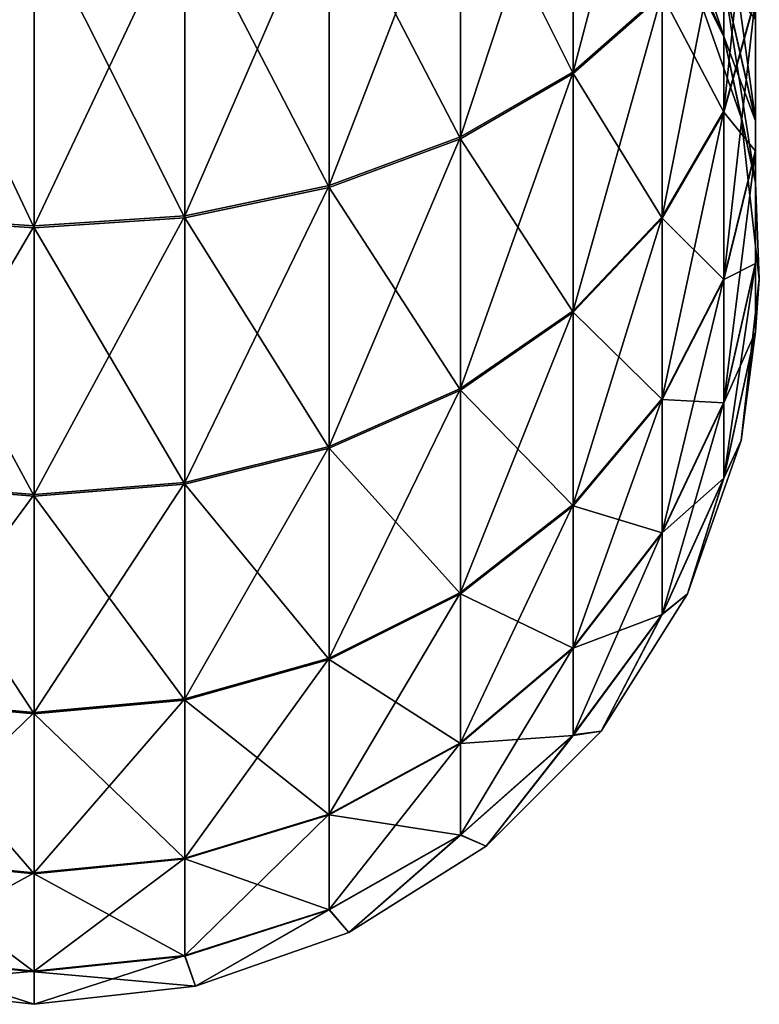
# Model space of a CAD drawing. Header units: inches. Extents: x -4.64 to 4.64, y -1.42 to 0.49.
# Tile 254 of 608: x -1.9332 to -1.873, y -1.42 to -1.3399. Entities that reach past the tile are written whole.
import ezdxf

# ---------------------------------------------------------------- set-up
doc = ezdxf.new("R2010")
doc.units = ezdxf.units.IN
doc.header["$LTSCALE"] = 65.185185
doc.header["$MEASUREMENT"] = 0
for name, color, linetype in [('687', 7, 'CONTINUOUS'), ('688', 7, 'CONTINUOUS'), ('689', 7, 'CONTINUOUS'), ('690', 7, 'CONTINUOUS'), ('691', 7, 'CONTINUOUS'), ('692', 7, 'CONTINUOUS')]:
    doc.layers.add(name, color=color, linetype=linetype)

msp = doc.modelspace()

# ---------------------------------------------------------------- linework, layer by layer
at = {"layer": '687', "color": 7, "linetype": 'CONTINUOUS', "true_color": 0xa2afbf}
for points in [[(-1.932, -1.331554, 8.450466), (-1.944267, -1.330908, 8.449349), (-1.932, -1.356844, 8.43274), (-1.932, -1.331554, 8.450466)], [(-1.932, -1.356844, 8.43274), (-1.944267, -1.330908, 8.449349), (-1.944267, -1.356015, 8.431753), (-1.932, -1.356844, 8.43274)], [(-1.932, -1.356844, 8.43274), (-1.944267, -1.356015, 8.431753), (-1.932, -1.378669, 8.410889), (-1.932, -1.356844, 8.43274)], [(-1.932, -1.378669, 8.410889), (-1.944267, -1.356015, 8.431753), (-1.944267, -1.377681, 8.410061), (-1.932, -1.378669, 8.410889)], [(-1.932, -1.378669, 8.410889), (-1.944267, -1.377681, 8.410061), (-1.932, -1.396364, 8.385576), (-1.932, -1.378669, 8.410889)], [(-1.932, -1.396364, 8.385576), (-1.944267, -1.377681, 8.410061), (-1.944267, -1.395247, 8.384933), (-1.932, -1.396364, 8.385576)], [(-1.932, -1.396364, 8.385576), (-1.944267, -1.395247, 8.384933), (-1.932, -1.409389, 8.357573), (-1.932, -1.396364, 8.385576)], [(-1.932, -1.409389, 8.357573), (-1.944267, -1.395247, 8.384933), (-1.944267, -1.408177, 8.357134), (-1.932, -1.409389, 8.357573)], [(-1.932, -1.409389, 8.357573), (-1.944267, -1.408177, 8.357134), (-1.932, -1.417348, 8.327733), (-1.932, -1.409389, 8.357573)], [(-1.932, -1.417348, 8.327733), (-1.944267, -1.408177, 8.357134), (-1.944267, -1.416078, 8.32751), (-1.932, -1.417348, 8.327733)], [(-1.932, -1.42, 8.29721), (-1.944267, -1.416078, 8.32751), (-1.945129, -1.418521, 8.29721), (-1.932, -1.42, 8.29721)], [(-1.932, -1.417348, 8.327733), (-1.944267, -1.416078, 8.32751), (-1.932, -1.42, 8.29721), (-1.932, -1.417348, 8.327733)]]:
    msp.add_3dface(points, dxfattribs=at)
at = {"layer": '688', "color": 7, "linetype": 'CONTINUOUS', "true_color": 0xa2afbf}
for points in [[(-1.888154, -1.321787, 8.433563), (-1.897321, -1.325916, 8.440709), (-1.888154, -1.344289, 8.417793), (-1.888154, -1.321787, 8.433563)], [(-1.880905, -1.33787, 8.410152), (-1.888154, -1.321787, 8.433563), (-1.888154, -1.344289, 8.417793), (-1.880905, -1.33787, 8.410152)], [(-1.897321, -1.325916, 8.440709), (-1.908003, -1.329002, 8.446049), (-1.897321, -1.349597, 8.424112), (-1.897321, -1.325916, 8.440709)], [(-1.888154, -1.344289, 8.417793), (-1.897321, -1.325916, 8.440709), (-1.897321, -1.349597, 8.424112), (-1.888154, -1.344289, 8.417793)], [(-1.908003, -1.329002, 8.446049), (-1.919733, -1.330908, 8.449349), (-1.908003, -1.353564, 8.428835), (-1.908003, -1.329002, 8.446049)], [(-1.897321, -1.349597, 8.424112), (-1.908003, -1.329002, 8.446049), (-1.908003, -1.353564, 8.428835), (-1.897321, -1.349597, 8.424112)], [(-1.880905, -1.330174, 8.312471), (-1.875888, -1.336787, 8.331234), (-1.875888, -1.341273, 8.314414), (-1.880905, -1.330174, 8.312471)], [(-1.880905, -1.330174, 8.312471), (-1.875888, -1.341273, 8.314414), (-1.878843, -1.335401, 8.29721), (-1.880905, -1.330174, 8.312471)], [(-1.919733, -1.330908, 8.449349), (-1.932, -1.331554, 8.450466), (-1.919733, -1.356015, 8.431753), (-1.919733, -1.330908, 8.449349)], [(-1.908003, -1.353564, 8.428835), (-1.919733, -1.330908, 8.449349), (-1.919733, -1.356015, 8.431753), (-1.908003, -1.353564, 8.428835)], [(-1.875888, -1.330623, 8.401524), (-1.880905, -1.33787, 8.410152), (-1.875888, -1.347421, 8.384705), (-1.875888, -1.330623, 8.401524)], [(-1.873323, -1.338173, 8.376957), (-1.875888, -1.330623, 8.401524), (-1.875888, -1.347421, 8.384705), (-1.873323, -1.338173, 8.376957)], [(-1.932, -1.331554, 8.450466), (-1.932, -1.356844, 8.43274), (-1.919733, -1.356015, 8.431753), (-1.932, -1.331554, 8.450466)], [(-1.878843, -1.335401, 8.29721), (-1.875888, -1.341273, 8.314414), (-1.874479, -1.347871, 8.29721), (-1.878843, -1.335401, 8.29721)], [(-1.875888, -1.336787, 8.331234), (-1.873323, -1.339899, 8.353042), (-1.873323, -1.348128, 8.335349), (-1.875888, -1.336787, 8.331234)], [(-1.875888, -1.336787, 8.331234), (-1.873323, -1.348128, 8.335349), (-1.875888, -1.341273, 8.314414), (-1.875888, -1.336787, 8.331234)], [(-1.880905, -1.33787, 8.410152), (-1.888154, -1.344289, 8.417793), (-1.880905, -1.356058, 8.391942), (-1.880905, -1.33787, 8.410152)], [(-1.875888, -1.347421, 8.384705), (-1.880905, -1.33787, 8.410152), (-1.880905, -1.356058, 8.391942), (-1.875888, -1.347421, 8.384705)], [(-1.873323, -1.338173, 8.376957), (-1.875888, -1.347421, 8.384705), (-1.873323, -1.350586, 8.3592), (-1.873323, -1.338173, 8.376957)], [(-1.873323, -1.339899, 8.353042), (-1.873323, -1.338173, 8.376957), (-1.873323, -1.350586, 8.3592), (-1.873323, -1.339899, 8.353042)], [(-1.873323, -1.339899, 8.353042), (-1.873323, -1.350586, 8.3592), (-1.873323, -1.348128, 8.335349), (-1.873323, -1.339899, 8.353042)], [(-1.875888, -1.341273, 8.314414), (-1.873323, -1.348128, 8.335349), (-1.873323, -1.353157, 8.316495), (-1.875888, -1.341273, 8.314414)], [(-1.875888, -1.341273, 8.314414), (-1.873323, -1.353157, 8.316495), (-1.874479, -1.347871, 8.29721), (-1.875888, -1.341273, 8.314414)], [(-1.888154, -1.344289, 8.417793), (-1.897321, -1.349597, 8.424112), (-1.888154, -1.363706, 8.398351), (-1.888154, -1.344289, 8.417793)], [(-1.880905, -1.356058, 8.391942), (-1.888154, -1.344289, 8.417793), (-1.888154, -1.363706, 8.398351), (-1.880905, -1.356058, 8.391942)], [(-1.875888, -1.347421, 8.384705), (-1.880905, -1.356058, 8.391942), (-1.875888, -1.36104, 8.365223), (-1.875888, -1.347421, 8.384705)], [(-1.873323, -1.350586, 8.3592), (-1.875888, -1.347421, 8.384705), (-1.875888, -1.36104, 8.365223), (-1.873323, -1.350586, 8.3592)], [(-1.874479, -1.347871, 8.29721), (-1.873323, -1.353157, 8.316495), (-1.873, -1.361, 8.29721), (-1.874479, -1.347871, 8.29721)], [(-1.873323, -1.348128, 8.335349), (-1.873323, -1.350586, 8.3592), (-1.873323, -1.359723, 8.339555), (-1.873323, -1.348128, 8.335349)], [(-1.873323, -1.348128, 8.335349), (-1.873323, -1.359723, 8.339555), (-1.873323, -1.353157, 8.316495), (-1.873323, -1.348128, 8.335349)], [(-1.897321, -1.349597, 8.424112), (-1.908003, -1.353564, 8.428835), (-1.897321, -1.370032, 8.403652), (-1.897321, -1.349597, 8.424112)], [(-1.888154, -1.363706, 8.398351), (-1.897321, -1.349597, 8.424112), (-1.897321, -1.370032, 8.403652), (-1.888154, -1.363706, 8.398351)], [(-1.873323, -1.350586, 8.3592), (-1.875888, -1.36104, 8.365223), (-1.873323, -1.359723, 8.339555), (-1.873323, -1.350586, 8.3592)], [(-1.908003, -1.353564, 8.428835), (-1.919733, -1.356015, 8.431753), (-1.908003, -1.37476, 8.407613), (-1.908003, -1.353564, 8.428835)], [(-1.897321, -1.370032, 8.403652), (-1.908003, -1.353564, 8.428835), (-1.908003, -1.37476, 8.407613), (-1.897321, -1.370032, 8.403652)], [(-1.873323, -1.353157, 8.316495), (-1.873323, -1.359723, 8.339555), (-1.873323, -1.365307, 8.318622), (-1.873323, -1.353157, 8.316495)], [(-1.873323, -1.353157, 8.316495), (-1.873323, -1.365307, 8.318622), (-1.873, -1.361, 8.29721), (-1.873323, -1.353157, 8.316495)], [(-1.919733, -1.356015, 8.431753), (-1.932, -1.356844, 8.43274), (-1.919733, -1.377681, 8.410061), (-1.919733, -1.356015, 8.431753)], [(-1.908003, -1.37476, 8.407613), (-1.919733, -1.356015, 8.431753), (-1.919733, -1.377681, 8.410061), (-1.908003, -1.37476, 8.407613)], [(-1.932, -1.356844, 8.43274), (-1.932, -1.378669, 8.410889), (-1.919733, -1.377681, 8.410061), (-1.932, -1.356844, 8.43274)], [(-1.880905, -1.356058, 8.391942), (-1.888154, -1.363706, 8.398351), (-1.880905, -1.370803, 8.370848), (-1.880905, -1.356058, 8.391942)], [(-1.875888, -1.36104, 8.365223), (-1.880905, -1.356058, 8.391942), (-1.880905, -1.370803, 8.370848), (-1.875888, -1.36104, 8.365223)], [(-1.873323, -1.359723, 8.339555), (-1.875888, -1.36104, 8.365223), (-1.875888, -1.371065, 8.34367), (-1.873323, -1.359723, 8.339555)], [(-1.873323, -1.359723, 8.339555), (-1.875888, -1.371065, 8.34367), (-1.873323, -1.365307, 8.318622), (-1.873323, -1.359723, 8.339555)], [(-1.875888, -1.36104, 8.365223), (-1.880905, -1.370803, 8.370848), (-1.875888, -1.371065, 8.34367), (-1.875888, -1.36104, 8.365223)], [(-1.873, -1.361, 8.29721), (-1.873323, -1.365307, 8.318622), (-1.874479, -1.374129, 8.29721), (-1.873, -1.361, 8.29721)], [(-1.888154, -1.363706, 8.398351), (-1.897321, -1.370032, 8.403652), (-1.888154, -1.379449, 8.37583), (-1.888154, -1.363706, 8.398351)], [(-1.880905, -1.370803, 8.370848), (-1.888154, -1.363706, 8.398351), (-1.888154, -1.379449, 8.37583), (-1.880905, -1.370803, 8.370848)], [(-1.873323, -1.365307, 8.318622), (-1.875888, -1.371065, 8.34367), (-1.875888, -1.377191, 8.320703), (-1.873323, -1.365307, 8.318622)], [(-1.873323, -1.365307, 8.318622), (-1.875888, -1.377191, 8.320703), (-1.874479, -1.374129, 8.29721), (-1.873323, -1.365307, 8.318622)], [(-1.897321, -1.370032, 8.403652), (-1.908003, -1.37476, 8.407613), (-1.897321, -1.3866, 8.379951), (-1.897321, -1.370032, 8.403652)], [(-1.888154, -1.379449, 8.37583), (-1.897321, -1.370032, 8.403652), (-1.897321, -1.3866, 8.379951), (-1.888154, -1.379449, 8.37583)], [(-1.880905, -1.370803, 8.370848), (-1.888154, -1.379449, 8.37583), (-1.880905, -1.381657, 8.347513), (-1.880905, -1.370803, 8.370848)], [(-1.875888, -1.371065, 8.34367), (-1.880905, -1.370803, 8.370848), (-1.880905, -1.381657, 8.347513), (-1.875888, -1.371065, 8.34367)], [(-1.875888, -1.371065, 8.34367), (-1.880905, -1.381657, 8.347513), (-1.875888, -1.377191, 8.320703), (-1.875888, -1.371065, 8.34367)], [(-1.874479, -1.374129, 8.29721), (-1.875888, -1.377191, 8.320703), (-1.878843, -1.386599, 8.29721), (-1.874479, -1.374129, 8.29721)], [(-1.908003, -1.37476, 8.407613), (-1.919733, -1.377681, 8.410061), (-1.908003, -1.391944, 8.38303), (-1.908003, -1.37476, 8.407613)], [(-1.897321, -1.3866, 8.379951), (-1.908003, -1.37476, 8.407613), (-1.908003, -1.391944, 8.38303), (-1.897321, -1.3866, 8.379951)], [(-1.875888, -1.377191, 8.320703), (-1.880905, -1.381657, 8.347513), (-1.880905, -1.38829, 8.322646), (-1.875888, -1.377191, 8.320703)], [(-1.875888, -1.377191, 8.320703), (-1.880905, -1.38829, 8.322646), (-1.878843, -1.386599, 8.29721), (-1.875888, -1.377191, 8.320703)], [(-1.919733, -1.377681, 8.410061), (-1.932, -1.378669, 8.410889), (-1.919733, -1.395247, 8.384933), (-1.919733, -1.377681, 8.410061)], [(-1.908003, -1.391944, 8.38303), (-1.919733, -1.377681, 8.410061), (-1.919733, -1.395247, 8.384933), (-1.908003, -1.391944, 8.38303)], [(-1.932, -1.378669, 8.410889), (-1.932, -1.396364, 8.385576), (-1.919733, -1.395247, 8.384933), (-1.932, -1.378669, 8.410889)], [(-1.888154, -1.379449, 8.37583), (-1.897321, -1.3866, 8.379951), (-1.888154, -1.391038, 8.350916), (-1.888154, -1.379449, 8.37583)], [(-1.880905, -1.381657, 8.347513), (-1.888154, -1.379449, 8.37583), (-1.888154, -1.391038, 8.350916), (-1.880905, -1.381657, 8.347513)], [(-1.880905, -1.381657, 8.347513), (-1.888154, -1.391038, 8.350916), (-1.880905, -1.38829, 8.322646), (-1.880905, -1.381657, 8.347513)], [(-1.897321, -1.3866, 8.379951), (-1.908003, -1.391944, 8.38303), (-1.897321, -1.398796, 8.353731), (-1.897321, -1.3866, 8.379951)], [(-1.888154, -1.391038, 8.350916), (-1.897321, -1.3866, 8.379951), (-1.897321, -1.398796, 8.353731), (-1.888154, -1.391038, 8.350916)], [(-1.878843, -1.386599, 8.29721), (-1.880905, -1.38829, 8.322646), (-1.885872, -1.397786, 8.29721), (-1.878843, -1.386599, 8.29721)], [(-1.880905, -1.38829, 8.322646), (-1.888154, -1.391038, 8.350916), (-1.888154, -1.39812, 8.324366), (-1.880905, -1.38829, 8.322646)], [(-1.880905, -1.38829, 8.322646), (-1.888154, -1.39812, 8.324366), (-1.885872, -1.397786, 8.29721), (-1.880905, -1.38829, 8.322646)], [(-1.888154, -1.391038, 8.350916), (-1.897321, -1.398796, 8.353731), (-1.888154, -1.39812, 8.324366), (-1.888154, -1.391038, 8.350916)], [(-1.908003, -1.391944, 8.38303), (-1.919733, -1.395247, 8.384933), (-1.908003, -1.404594, 8.355834), (-1.908003, -1.391944, 8.38303)], [(-1.897321, -1.398796, 8.353731), (-1.908003, -1.391944, 8.38303), (-1.908003, -1.404594, 8.355834), (-1.897321, -1.398796, 8.353731)], [(-1.919733, -1.395247, 8.384933), (-1.932, -1.396364, 8.385576), (-1.919733, -1.408177, 8.357134), (-1.919733, -1.395247, 8.384933)], [(-1.908003, -1.404594, 8.355834), (-1.919733, -1.395247, 8.384933), (-1.919733, -1.408177, 8.357134), (-1.908003, -1.404594, 8.355834)], [(-1.932, -1.396364, 8.385576), (-1.932, -1.409389, 8.357573), (-1.919733, -1.408177, 8.357134), (-1.932, -1.396364, 8.385576)], [(-1.888154, -1.39812, 8.324366), (-1.897321, -1.398796, 8.353731), (-1.897321, -1.406249, 8.32579), (-1.888154, -1.39812, 8.324366)], [(-1.888154, -1.39812, 8.324366), (-1.897321, -1.406249, 8.32579), (-1.895214, -1.407128, 8.29721), (-1.888154, -1.39812, 8.324366)], [(-1.885872, -1.397786, 8.29721), (-1.888154, -1.39812, 8.324366), (-1.895214, -1.407128, 8.29721), (-1.885872, -1.397786, 8.29721)], [(-1.897321, -1.398796, 8.353731), (-1.908003, -1.404594, 8.355834), (-1.897321, -1.406249, 8.32579), (-1.897321, -1.398796, 8.353731)], [(-1.908003, -1.404594, 8.355834), (-1.919733, -1.408177, 8.357134), (-1.908003, -1.412324, 8.326853), (-1.908003, -1.404594, 8.355834)], [(-1.897321, -1.406249, 8.32579), (-1.908003, -1.404594, 8.355834), (-1.908003, -1.412324, 8.326853), (-1.897321, -1.406249, 8.32579)], [(-1.897321, -1.406249, 8.32579), (-1.908003, -1.412324, 8.326853), (-1.906401, -1.414157, 8.29721), (-1.897321, -1.406249, 8.32579)], [(-1.895214, -1.407128, 8.29721), (-1.897321, -1.406249, 8.32579), (-1.906401, -1.414157, 8.29721), (-1.895214, -1.407128, 8.29721)], [(-1.919733, -1.408177, 8.357134), (-1.932, -1.409389, 8.357573), (-1.919733, -1.416078, 8.32751), (-1.919733, -1.408177, 8.357134)], [(-1.908003, -1.412324, 8.326853), (-1.919733, -1.408177, 8.357134), (-1.919733, -1.416078, 8.32751), (-1.908003, -1.412324, 8.326853)], [(-1.932, -1.409389, 8.357573), (-1.932, -1.417348, 8.327733), (-1.919733, -1.416078, 8.32751), (-1.932, -1.409389, 8.357573)], [(-1.908003, -1.412324, 8.326853), (-1.919733, -1.416078, 8.32751), (-1.918871, -1.418521, 8.29721), (-1.908003, -1.412324, 8.326853)], [(-1.906401, -1.414157, 8.29721), (-1.908003, -1.412324, 8.326853), (-1.918871, -1.418521, 8.29721), (-1.906401, -1.414157, 8.29721)], [(-1.919733, -1.416078, 8.32751), (-1.932, -1.417348, 8.327733), (-1.918871, -1.418521, 8.29721), (-1.919733, -1.416078, 8.32751)], [(-1.932, -1.417348, 8.327733), (-1.932, -1.42, 8.29721), (-1.918871, -1.418521, 8.29721), (-1.932, -1.417348, 8.327733)]]:
    msp.add_3dface(points, dxfattribs=at)
at = {"layer": '689', "color": 7, "linetype": 'CONTINUOUS', "true_color": 0xa2afbf}
for points in [[(-1.932, -1.42, 8.29721), (-1.945129, -1.418521, 8.29721), (-1.932, -1.42, -8.29721), (-1.932, -1.42, 8.29721)], [(-1.932, -1.42, -8.29721), (-1.945129, -1.418521, 8.29721), (-1.945129, -1.418521, -8.29721), (-1.932, -1.42, -8.29721)]]:
    msp.add_3dface(points, dxfattribs=at)
at = {"layer": '690', "color": 7, "linetype": 'CONTINUOUS', "true_color": 0xa2afbf}
for points in [[(-1.878843, -1.335401, 8.29721), (-1.874479, -1.347871, 8.29721), (-1.878843, -1.335401, -8.29721), (-1.878843, -1.335401, 8.29721)], [(-1.878843, -1.335401, -8.29721), (-1.874479, -1.347871, 8.29721), (-1.874479, -1.347871, -8.29721), (-1.878843, -1.335401, -8.29721)], [(-1.874479, -1.347871, 8.29721), (-1.873, -1.361, 8.29721), (-1.874479, -1.347871, -8.29721), (-1.874479, -1.347871, 8.29721)], [(-1.874479, -1.347871, -8.29721), (-1.873, -1.361, 8.29721), (-1.873, -1.361, -8.29721), (-1.874479, -1.347871, -8.29721)], [(-1.873, -1.361, 8.29721), (-1.874479, -1.374129, 8.29721), (-1.873, -1.361, -8.29721), (-1.873, -1.361, 8.29721)], [(-1.873, -1.361, -8.29721), (-1.874479, -1.374129, 8.29721), (-1.874479, -1.374129, -8.29721), (-1.873, -1.361, -8.29721)], [(-1.874479, -1.374129, 8.29721), (-1.878843, -1.386599, 8.29721), (-1.874479, -1.374129, -8.29721), (-1.874479, -1.374129, 8.29721)], [(-1.874479, -1.374129, -8.29721), (-1.878843, -1.386599, 8.29721), (-1.878843, -1.386599, -8.29721), (-1.874479, -1.374129, -8.29721)], [(-1.878843, -1.386599, 8.29721), (-1.885872, -1.397786, 8.29721), (-1.878843, -1.386599, -8.29721), (-1.878843, -1.386599, 8.29721)], [(-1.878843, -1.386599, -8.29721), (-1.885872, -1.397786, 8.29721), (-1.885872, -1.397786, -8.29721), (-1.878843, -1.386599, -8.29721)], [(-1.885872, -1.397786, 8.29721), (-1.895214, -1.407128, 8.29721), (-1.885872, -1.397786, -8.29721), (-1.885872, -1.397786, 8.29721)], [(-1.885872, -1.397786, -8.29721), (-1.895214, -1.407128, 8.29721), (-1.895214, -1.407128, -8.29721), (-1.885872, -1.397786, -8.29721)], [(-1.895214, -1.407128, 8.29721), (-1.906401, -1.414157, 8.29721), (-1.895214, -1.407128, -8.29721), (-1.895214, -1.407128, 8.29721)], [(-1.895214, -1.407128, -8.29721), (-1.906401, -1.414157, 8.29721), (-1.906401, -1.414157, -8.29721), (-1.895214, -1.407128, -8.29721)], [(-1.906401, -1.414157, 8.29721), (-1.918871, -1.418521, 8.29721), (-1.906401, -1.414157, -8.29721), (-1.906401, -1.414157, 8.29721)], [(-1.906401, -1.414157, -8.29721), (-1.918871, -1.418521, 8.29721), (-1.918871, -1.418521, -8.29721), (-1.906401, -1.414157, -8.29721)], [(-1.918871, -1.418521, 8.29721), (-1.932, -1.42, 8.29721), (-1.918871, -1.418521, -8.29721), (-1.918871, -1.418521, 8.29721)], [(-1.932, -1.42, 8.29721), (-1.932, -1.42, -8.29721), (-1.918871, -1.418521, -8.29721), (-1.932, -1.42, 8.29721)]]:
    msp.add_3dface(points, dxfattribs=at)
at = {"layer": '691', "color": 7, "linetype": 'CONTINUOUS', "true_color": 0xa2afbf}
for points in [[(-1.932, -1.331366, -8.450574), (-1.944267, -1.355851, -8.431891), (-1.944267, -1.330723, -8.449457), (-1.932, -1.331366, -8.450574)], [(-1.932, -1.356679, -8.432879), (-1.944267, -1.355851, -8.431891), (-1.932, -1.331366, -8.450574), (-1.932, -1.356679, -8.432879)], [(-1.932, -1.356679, -8.432879), (-1.944267, -1.377543, -8.410225), (-1.944267, -1.355851, -8.431891), (-1.932, -1.356679, -8.432879)], [(-1.932, -1.37853, -8.411054), (-1.944267, -1.377543, -8.410225), (-1.932, -1.356679, -8.432879), (-1.932, -1.37853, -8.411054)], [(-1.932, -1.37853, -8.411054), (-1.944267, -1.395139, -8.385118), (-1.944267, -1.377543, -8.410225), (-1.932, -1.37853, -8.411054)], [(-1.932, -1.396256, -8.385764), (-1.944267, -1.395139, -8.385118), (-1.932, -1.37853, -8.411054), (-1.932, -1.396256, -8.385764)], [(-1.932, -1.396256, -8.385764), (-1.944267, -1.408104, -8.357335), (-1.944267, -1.395139, -8.385118), (-1.932, -1.396256, -8.385764)], [(-1.932, -1.409315, -8.357777), (-1.944267, -1.408104, -8.357335), (-1.932, -1.396256, -8.385764), (-1.932, -1.409315, -8.357777)], [(-1.932, -1.409315, -8.357777), (-1.944267, -1.416041, -8.327722), (-1.944267, -1.408104, -8.357335), (-1.932, -1.409315, -8.357777)], [(-1.932, -1.417311, -8.327946), (-1.944267, -1.416041, -8.327722), (-1.932, -1.409315, -8.357777), (-1.932, -1.417311, -8.327946)], [(-1.932, -1.417311, -8.327946), (-1.945129, -1.418521, -8.29721), (-1.944267, -1.416041, -8.327722), (-1.932, -1.417311, -8.327946)], [(-1.932, -1.42, -8.29721), (-1.945129, -1.418521, -8.29721), (-1.932, -1.417311, -8.327946), (-1.932, -1.42, -8.29721)]]:
    msp.add_3dface(points, dxfattribs=at)
at = {"layer": '692', "color": 7, "linetype": 'CONTINUOUS', "true_color": 0xa2afbf}
for points in [[(-1.880905, -1.337732, -8.410268), (-1.888154, -1.344141, -8.417916), (-1.880905, -1.316638, -8.425013), (-1.880905, -1.337732, -8.410268)], [(-1.880905, -1.316638, -8.425013), (-1.888154, -1.344141, -8.417916), (-1.888154, -1.32162, -8.433659), (-1.880905, -1.316638, -8.425013)], [(-1.888154, -1.344141, -8.417916), (-1.897321, -1.349442, -8.424242), (-1.888154, -1.32162, -8.433659), (-1.888154, -1.344141, -8.417916)], [(-1.888154, -1.32162, -8.433659), (-1.897321, -1.349442, -8.424242), (-1.897321, -1.325741, -8.44081), (-1.888154, -1.32162, -8.433659)], [(-1.873323, -1.338076, -8.377073), (-1.875888, -1.347314, -8.384833), (-1.873323, -1.322747, -8.392383), (-1.873323, -1.338076, -8.377073)], [(-1.873323, -1.322747, -8.392383), (-1.875888, -1.347314, -8.384833), (-1.875888, -1.330495, -8.401631), (-1.873323, -1.322747, -8.392383)], [(-1.897321, -1.349442, -8.424242), (-1.908003, -1.353403, -8.42897), (-1.897321, -1.325741, -8.44081), (-1.897321, -1.349442, -8.424242)], [(-1.897321, -1.325741, -8.44081), (-1.908003, -1.353403, -8.42897), (-1.908003, -1.32882, -8.446154), (-1.897321, -1.325741, -8.44081)], [(-1.880905, -1.330155, -8.312578), (-1.875888, -1.341252, -8.314535), (-1.880905, -1.326158, -8.327493), (-1.880905, -1.330155, -8.312578)], [(-1.880905, -1.326158, -8.327493), (-1.875888, -1.341252, -8.314535), (-1.875888, -1.336745, -8.331349), (-1.880905, -1.326158, -8.327493)], [(-1.873323, -1.339831, -8.35316), (-1.873323, -1.35051, -8.359331), (-1.873323, -1.328631, -8.36914), (-1.873323, -1.339831, -8.35316)], [(-1.873323, -1.328631, -8.36914), (-1.873323, -1.35051, -8.359331), (-1.873323, -1.338076, -8.377073), (-1.873323, -1.328631, -8.36914)], [(-1.908003, -1.353403, -8.42897), (-1.919733, -1.355851, -8.431891), (-1.908003, -1.32882, -8.446154), (-1.908003, -1.353403, -8.42897)], [(-1.908003, -1.32882, -8.446154), (-1.919733, -1.355851, -8.431891), (-1.919733, -1.330723, -8.449457), (-1.908003, -1.32882, -8.446154)], [(-1.875888, -1.336745, -8.331349), (-1.873323, -1.348082, -8.335477), (-1.875888, -1.329384, -8.347124), (-1.875888, -1.336745, -8.331349)], [(-1.875888, -1.329384, -8.347124), (-1.873323, -1.348082, -8.335477), (-1.873323, -1.339831, -8.35316), (-1.875888, -1.329384, -8.347124)], [(-1.880905, -1.330155, -8.312578), (-1.878843, -1.335401, -8.29721), (-1.875888, -1.341252, -8.314535), (-1.880905, -1.330155, -8.312578)], [(-1.932, -1.356679, -8.432879), (-1.932, -1.331366, -8.450574), (-1.919733, -1.330723, -8.449457), (-1.932, -1.356679, -8.432879)], [(-1.919733, -1.355851, -8.431891), (-1.932, -1.356679, -8.432879), (-1.919733, -1.330723, -8.449457), (-1.919733, -1.355851, -8.431891)], [(-1.875888, -1.347314, -8.384833), (-1.880905, -1.355942, -8.39208), (-1.875888, -1.330495, -8.401631), (-1.875888, -1.347314, -8.384833)], [(-1.875888, -1.330495, -8.401631), (-1.880905, -1.355942, -8.39208), (-1.880905, -1.337732, -8.410268), (-1.875888, -1.330495, -8.401631)], [(-1.878843, -1.335401, -8.29721), (-1.874479, -1.347871, -8.29721), (-1.875888, -1.341252, -8.314535), (-1.878843, -1.335401, -8.29721)], [(-1.875888, -1.341252, -8.314535), (-1.873323, -1.353134, -8.31663), (-1.875888, -1.336745, -8.331349), (-1.875888, -1.341252, -8.314535)], [(-1.875888, -1.336745, -8.331349), (-1.873323, -1.353134, -8.31663), (-1.873323, -1.348082, -8.335477), (-1.875888, -1.336745, -8.331349)], [(-1.880905, -1.355942, -8.39208), (-1.888154, -1.363583, -8.398499), (-1.880905, -1.337732, -8.410268), (-1.880905, -1.355942, -8.39208)], [(-1.880905, -1.337732, -8.410268), (-1.888154, -1.363583, -8.398499), (-1.888154, -1.344141, -8.417916), (-1.880905, -1.337732, -8.410268)], [(-1.873323, -1.35051, -8.359331), (-1.875888, -1.360957, -8.365367), (-1.873323, -1.338076, -8.377073), (-1.873323, -1.35051, -8.359331)], [(-1.873323, -1.338076, -8.377073), (-1.875888, -1.360957, -8.365367), (-1.875888, -1.347314, -8.384833), (-1.873323, -1.338076, -8.377073)], [(-1.873323, -1.348082, -8.335477), (-1.873323, -1.359672, -8.339698), (-1.873323, -1.339831, -8.35316), (-1.873323, -1.348082, -8.335477)], [(-1.873323, -1.339831, -8.35316), (-1.873323, -1.359672, -8.339698), (-1.873323, -1.35051, -8.359331), (-1.873323, -1.339831, -8.35316)], [(-1.875888, -1.341252, -8.314535), (-1.874479, -1.347871, -8.29721), (-1.873323, -1.353134, -8.31663), (-1.875888, -1.341252, -8.314535)], [(-1.888154, -1.363583, -8.398499), (-1.897321, -1.369902, -8.403807), (-1.888154, -1.344141, -8.417916), (-1.888154, -1.363583, -8.398499)], [(-1.888154, -1.344141, -8.417916), (-1.897321, -1.369902, -8.403807), (-1.897321, -1.349442, -8.424242), (-1.888154, -1.344141, -8.417916)], [(-1.875888, -1.360957, -8.365367), (-1.880905, -1.370713, -8.371005), (-1.875888, -1.347314, -8.384833), (-1.875888, -1.360957, -8.365367)], [(-1.875888, -1.347314, -8.384833), (-1.880905, -1.370713, -8.371005), (-1.880905, -1.355942, -8.39208), (-1.875888, -1.347314, -8.384833)], [(-1.874479, -1.347871, -8.29721), (-1.873, -1.361, -8.29721), (-1.873323, -1.353134, -8.31663), (-1.874479, -1.347871, -8.29721)], [(-1.873323, -1.353134, -8.31663), (-1.873323, -1.365281, -8.318771), (-1.873323, -1.348082, -8.335477), (-1.873323, -1.353134, -8.31663)], [(-1.873323, -1.348082, -8.335477), (-1.873323, -1.365281, -8.318771), (-1.873323, -1.359672, -8.339698), (-1.873323, -1.348082, -8.335477)], [(-1.897321, -1.369902, -8.403807), (-1.908003, -1.374625, -8.407774), (-1.897321, -1.349442, -8.424242), (-1.897321, -1.369902, -8.403807)], [(-1.897321, -1.349442, -8.424242), (-1.908003, -1.374625, -8.407774), (-1.908003, -1.353403, -8.42897), (-1.897321, -1.349442, -8.424242)], [(-1.873323, -1.359672, -8.339698), (-1.875888, -1.371008, -8.343826), (-1.873323, -1.35051, -8.359331), (-1.873323, -1.359672, -8.339698)], [(-1.873323, -1.35051, -8.359331), (-1.875888, -1.371008, -8.343826), (-1.875888, -1.360957, -8.365367), (-1.873323, -1.35051, -8.359331)], [(-1.908003, -1.374625, -8.407774), (-1.919733, -1.377543, -8.410225), (-1.908003, -1.353403, -8.42897), (-1.908003, -1.374625, -8.407774)], [(-1.908003, -1.353403, -8.42897), (-1.919733, -1.377543, -8.410225), (-1.919733, -1.355851, -8.431891), (-1.908003, -1.353403, -8.42897)], [(-1.873323, -1.353134, -8.31663), (-1.873, -1.361, -8.29721), (-1.873323, -1.365281, -8.318771), (-1.873323, -1.353134, -8.31663)], [(-1.932, -1.37853, -8.411054), (-1.932, -1.356679, -8.432879), (-1.919733, -1.355851, -8.431891), (-1.932, -1.37853, -8.411054)], [(-1.919733, -1.377543, -8.410225), (-1.932, -1.37853, -8.411054), (-1.919733, -1.355851, -8.431891), (-1.919733, -1.377543, -8.410225)], [(-1.880905, -1.370713, -8.371005), (-1.888154, -1.379353, -8.375997), (-1.880905, -1.355942, -8.39208), (-1.880905, -1.370713, -8.371005)], [(-1.880905, -1.355942, -8.39208), (-1.888154, -1.379353, -8.375997), (-1.888154, -1.363583, -8.398499), (-1.880905, -1.355942, -8.39208)], [(-1.873323, -1.365281, -8.318771), (-1.875888, -1.377162, -8.320866), (-1.873323, -1.359672, -8.339698), (-1.873323, -1.365281, -8.318771)], [(-1.873323, -1.359672, -8.339698), (-1.875888, -1.377162, -8.320866), (-1.875888, -1.371008, -8.343826), (-1.873323, -1.359672, -8.339698)], [(-1.875888, -1.371008, -8.343826), (-1.880905, -1.381596, -8.347682), (-1.875888, -1.360957, -8.365367), (-1.875888, -1.371008, -8.343826)], [(-1.875888, -1.360957, -8.365367), (-1.880905, -1.381596, -8.347682), (-1.880905, -1.370713, -8.371005), (-1.875888, -1.360957, -8.365367)], [(-1.873, -1.361, -8.29721), (-1.874479, -1.374129, -8.29721), (-1.873323, -1.365281, -8.318771), (-1.873, -1.361, -8.29721)], [(-1.888154, -1.379353, -8.375997), (-1.897321, -1.386499, -8.380126), (-1.888154, -1.363583, -8.398499), (-1.888154, -1.379353, -8.375997)], [(-1.888154, -1.363583, -8.398499), (-1.897321, -1.386499, -8.380126), (-1.897321, -1.369902, -8.403807), (-1.888154, -1.363583, -8.398499)], [(-1.873323, -1.365281, -8.318771), (-1.874479, -1.374129, -8.29721), (-1.875888, -1.377162, -8.320866), (-1.873323, -1.365281, -8.318771)], [(-1.897321, -1.386499, -8.380126), (-1.908003, -1.391839, -8.383212), (-1.897321, -1.369902, -8.403807), (-1.897321, -1.386499, -8.380126)], [(-1.897321, -1.369902, -8.403807), (-1.908003, -1.391839, -8.383212), (-1.908003, -1.374625, -8.407774), (-1.897321, -1.369902, -8.403807)], [(-1.880905, -1.381596, -8.347682), (-1.888154, -1.390972, -8.351097), (-1.880905, -1.370713, -8.371005), (-1.880905, -1.381596, -8.347682)], [(-1.880905, -1.370713, -8.371005), (-1.888154, -1.390972, -8.351097), (-1.888154, -1.379353, -8.375997), (-1.880905, -1.370713, -8.371005)], [(-1.875888, -1.377162, -8.320866), (-1.880905, -1.388259, -8.322823), (-1.875888, -1.371008, -8.343826), (-1.875888, -1.377162, -8.320866)], [(-1.875888, -1.371008, -8.343826), (-1.880905, -1.388259, -8.322823), (-1.880905, -1.381596, -8.347682), (-1.875888, -1.371008, -8.343826)], [(-1.874479, -1.374129, -8.29721), (-1.878843, -1.386599, -8.29721), (-1.875888, -1.377162, -8.320866), (-1.874479, -1.374129, -8.29721)], [(-1.908003, -1.391839, -8.383212), (-1.919733, -1.395139, -8.385118), (-1.908003, -1.374625, -8.407774), (-1.908003, -1.391839, -8.383212)], [(-1.908003, -1.374625, -8.407774), (-1.919733, -1.395139, -8.385118), (-1.919733, -1.377543, -8.410225), (-1.908003, -1.374625, -8.407774)], [(-1.932, -1.396256, -8.385764), (-1.932, -1.37853, -8.411054), (-1.919733, -1.377543, -8.410225), (-1.932, -1.396256, -8.385764)], [(-1.919733, -1.395139, -8.385118), (-1.932, -1.396256, -8.385764), (-1.919733, -1.377543, -8.410225), (-1.919733, -1.395139, -8.385118)], [(-1.875888, -1.377162, -8.320866), (-1.878843, -1.386599, -8.29721), (-1.880905, -1.388259, -8.322823), (-1.875888, -1.377162, -8.320866)], [(-1.888154, -1.390972, -8.351097), (-1.897321, -1.398727, -8.353921), (-1.888154, -1.379353, -8.375997), (-1.888154, -1.390972, -8.351097)], [(-1.888154, -1.379353, -8.375997), (-1.897321, -1.398727, -8.353921), (-1.897321, -1.386499, -8.380126), (-1.888154, -1.379353, -8.375997)], [(-1.880905, -1.388259, -8.322823), (-1.888154, -1.398086, -8.324556), (-1.880905, -1.381596, -8.347682), (-1.880905, -1.388259, -8.322823)], [(-1.880905, -1.381596, -8.347682), (-1.888154, -1.398086, -8.324556), (-1.888154, -1.390972, -8.351097), (-1.880905, -1.381596, -8.347682)], [(-1.897321, -1.398727, -8.353921), (-1.908003, -1.404522, -8.356031), (-1.897321, -1.386499, -8.380126), (-1.897321, -1.398727, -8.353921)], [(-1.897321, -1.386499, -8.380126), (-1.908003, -1.404522, -8.356031), (-1.908003, -1.391839, -8.383212), (-1.897321, -1.386499, -8.380126)], [(-1.878843, -1.386599, -8.29721), (-1.885872, -1.397786, -8.29721), (-1.880905, -1.388259, -8.322823), (-1.878843, -1.386599, -8.29721)], [(-1.880905, -1.388259, -8.322823), (-1.885872, -1.397786, -8.29721), (-1.888154, -1.398086, -8.324556), (-1.880905, -1.388259, -8.322823)], [(-1.888154, -1.398086, -8.324556), (-1.897321, -1.406214, -8.325989), (-1.888154, -1.390972, -8.351097), (-1.888154, -1.398086, -8.324556)], [(-1.888154, -1.390972, -8.351097), (-1.897321, -1.406214, -8.325989), (-1.897321, -1.398727, -8.353921), (-1.888154, -1.390972, -8.351097)], [(-1.908003, -1.404522, -8.356031), (-1.919733, -1.408104, -8.357335), (-1.908003, -1.391839, -8.383212), (-1.908003, -1.404522, -8.356031)], [(-1.908003, -1.391839, -8.383212), (-1.919733, -1.408104, -8.357335), (-1.919733, -1.395139, -8.385118), (-1.908003, -1.391839, -8.383212)], [(-1.932, -1.409315, -8.357777), (-1.932, -1.396256, -8.385764), (-1.919733, -1.395139, -8.385118), (-1.932, -1.409315, -8.357777)], [(-1.919733, -1.408104, -8.357335), (-1.932, -1.409315, -8.357777), (-1.919733, -1.395139, -8.385118), (-1.919733, -1.408104, -8.357335)], [(-1.888154, -1.398086, -8.324556), (-1.895214, -1.407128, -8.29721), (-1.897321, -1.406214, -8.325989), (-1.888154, -1.398086, -8.324556)], [(-1.885872, -1.397786, -8.29721), (-1.895214, -1.407128, -8.29721), (-1.888154, -1.398086, -8.324556), (-1.885872, -1.397786, -8.29721)], [(-1.897321, -1.406214, -8.325989), (-1.908003, -1.412288, -8.32706), (-1.897321, -1.398727, -8.353921), (-1.897321, -1.406214, -8.325989)], [(-1.897321, -1.398727, -8.353921), (-1.908003, -1.412288, -8.32706), (-1.908003, -1.404522, -8.356031), (-1.897321, -1.398727, -8.353921)], [(-1.908003, -1.412288, -8.32706), (-1.919733, -1.416041, -8.327722), (-1.908003, -1.404522, -8.356031), (-1.908003, -1.412288, -8.32706)], [(-1.908003, -1.404522, -8.356031), (-1.919733, -1.416041, -8.327722), (-1.919733, -1.408104, -8.357335), (-1.908003, -1.404522, -8.356031)], [(-1.897321, -1.406214, -8.325989), (-1.906401, -1.414157, -8.29721), (-1.908003, -1.412288, -8.32706), (-1.897321, -1.406214, -8.325989)], [(-1.895214, -1.407128, -8.29721), (-1.906401, -1.414157, -8.29721), (-1.897321, -1.406214, -8.325989), (-1.895214, -1.407128, -8.29721)], [(-1.932, -1.417311, -8.327946), (-1.932, -1.409315, -8.357777), (-1.919733, -1.408104, -8.357335), (-1.932, -1.417311, -8.327946)], [(-1.919733, -1.416041, -8.327722), (-1.932, -1.417311, -8.327946), (-1.919733, -1.408104, -8.357335), (-1.919733, -1.416041, -8.327722)], [(-1.908003, -1.412288, -8.32706), (-1.918871, -1.418521, -8.29721), (-1.919733, -1.416041, -8.327722), (-1.908003, -1.412288, -8.32706)], [(-1.906401, -1.414157, -8.29721), (-1.918871, -1.418521, -8.29721), (-1.908003, -1.412288, -8.32706), (-1.906401, -1.414157, -8.29721)], [(-1.918871, -1.418521, -8.29721), (-1.932, -1.42, -8.29721), (-1.919733, -1.416041, -8.327722), (-1.918871, -1.418521, -8.29721)], [(-1.932, -1.42, -8.29721), (-1.932, -1.417311, -8.327946), (-1.919733, -1.416041, -8.327722), (-1.932, -1.42, -8.29721)]]:
    msp.add_3dface(points, dxfattribs=at)

doc.saveas('drawing.dxf')
